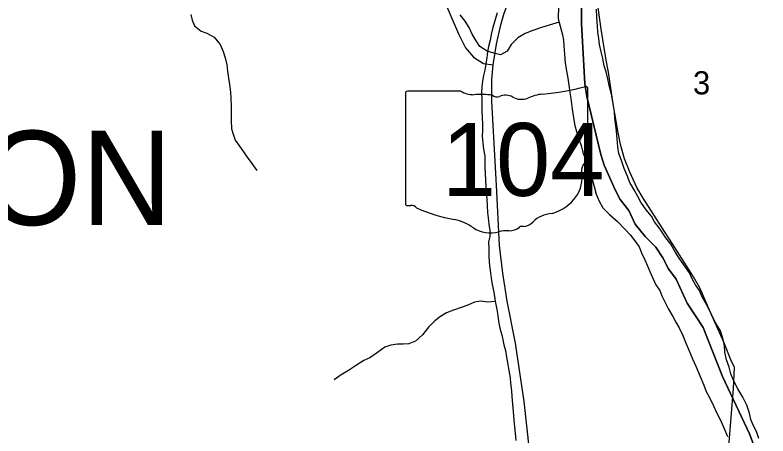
# Model space of a CAD drawing. Extents: x 1578669 to 1989827, y 208020 to 553079.
# Drawn here: x 1806856 to 1814043, y 376771 to 380791 of the extents above; entities that cross this region are included whole.
import ezdxf

# ---------------------------------------------------------------- set-up
doc = ezdxf.new("R2010")
doc.units = 0
for name, color, linetype in [('GM_X_County_Road', 7, 'Continuous'), ('GM_X_Major_River', 7, 'Continuous'), ('GM_X_Minor_River', 7, 'Continuous'), ('GM_X_Section', 7, 'Continuous'), ('GM_X_Section_Text', 7, 'Continuous'), ('GM_X_State_Location', 7, 'Continuous'), ('GM_X_State_Route', 7, 'Continuous'), ('GM_X_State_Shield', 7, 'Continuous'), ('GM_X_Township', 7, 'Continuous'), ('GM_X_Township_Text', 7, 'Continuous')]:
    doc.layers.add(name, color=color, linetype=linetype)

msp = doc.modelspace()

# ---------------------------------------------------------------- linework, layer by layer
at = {"layer": 'GM_X_County_Road'}
msp.add_lwpolyline([(1809752.7, 382375.4), (1809815.8, 382395.7), (1809944, 382416.6), (1810034.7, 382418.6), (1810106.6, 382406.1), (1810206.7, 382382.1), (1810278.4, 382339.1), (1810375.5, 382249.8), (1810445.4, 382165.3), (1810493.3, 382074.7), (1810647.6, 381684.4), (1810814.1, 381254.7), (1811000.8, 380817.4), (1811090.3, 380610.3), (1811154.7, 380478.7), (1811233.1, 380389.2), (1811328.2, 380327.6), (1811421.2, 380314.7)], dxfattribs=at)
at = {"layer": 'GM_X_Major_River'}
for points in [[(1812043.3, 380875.8), (1812041.3, 380753.5), (1812058.1, 380683.1), (1812080.8, 380602.5), (1812089.9, 380550.3), (1812095, 380492), (1812099.8, 380417.8), (1812108.3, 380331.5), (1812119.1, 380259.1), (1812132, 380188.8), (1812140.9, 380122.5), (1812151.7, 380050.1), (1812160.8, 379993.8), (1812173.1, 379893.4), (1812187.7, 379809), (1812200.6, 379736.6), (1812215.6, 379680.2), (1812236.5, 379609.8), (1812259.4, 379545.2), (1812276.4, 379478.8), (1812326.2, 379347.7), (1812364.2, 379222.8), (1812383.1, 379152.4), (1812403.9, 379079.9), (1812432.8, 379013.2), (1812467.8, 378948.5), (1812530.9, 378887.4), (1812607.8, 378818), (1812676.7, 378744.8), (1812729.8, 378687.8), (1812771, 378633), (1812814.1, 378578.2), (1812837.2, 378519.7), (1812866.1, 378453.1), (1812889.3, 378400.6), (1812914.3, 378342.1), (1812941.4, 378283.5), (1812972.3, 378212.8), (1813011.4, 378160.1), (1813030.6, 378109.7)], [(1813957.2, 376745.8), (1813932.3, 376812.4), (1813901.2, 376873), (1813880.1, 376927.5), (1813865.1, 376987.9), (1813842.3, 377064.4), (1813803.6, 377143.2), (1813754.8, 377220.2), (1813718, 377292.9), (1813689.1, 377365.5), (1813672.2, 377428), (1813647.3, 377498.5), (1813632.5, 377570.9), (1813627.5, 377633.1), (1813614.5, 377693.5), (1813589.8, 377774.1), (1813548.9, 377842.9), (1813508.2, 377925.7), (1813471.3, 377996.5), (1813444.2, 378049), (1813413.1, 378107.7), (1813390, 378160.2), (1813350.8, 378214.9), (1813319.7, 378271.5), (1813292.6, 378328.1), (1813255.5, 378382.8), (1813194.8, 378470), (1813157.8, 378530.7), (1813116.9, 378601.5), (1813067.9, 378664.4), (1813013.2, 378747.5), (1812958.3, 378816.5), (1812931.1, 378869.1), (1812880.1, 378930), (1812829.2, 379003), (1812802.1, 379057.5), (1812765.1, 379122.3), (1812724.2, 379193.1), (1812697.3, 379259.7), (1812670.3, 379324.2), (1812645.6, 379400.8), (1812620.7, 379469.4), (1812609.7, 379531.7), (1812603, 379608), (1812596.2, 379680.3), (1812591, 379732.5), (1812582.2, 379806.8), (1812577.2, 379867), (1812560.8, 379961.5), (1812548, 380033.9), (1812529.1, 380104.3), (1812514.4, 380180.7), (1812499.5, 380247.1), (1812478.4, 380305.6), (1812465.6, 380376), (1812450.6, 380440.3), (1812435.7, 380508.7), (1812428.7, 380567), (1812419.7, 380627.3), (1812414.6, 380683.5), (1812408.1, 380771.8), (1812405.3, 380846)], [(1813030.6, 378109.7), (1813057.7, 378053.1), (1813094.6, 377982.4), (1813135.5, 377911.6), (1813162.6, 377857), (1813195.8, 377804.4), (1813230.6, 377729.6), (1813263.3, 377650.9), (1813290.2, 377584.3), (1813323, 377507.6), (1813353.9, 377439), (1813394.3, 377338.1), (1813431, 377257.3), (1813452, 377196.9), (1813481.2, 377144.3), (1813523.8, 377059.4), (1813550.8, 376996.8), (1813591.5, 376916), (1813620.4, 376847.4), (1813657.1, 376766.6)]]:
    msp.add_lwpolyline(points, dxfattribs=at)
at = {"layer": 'GM_X_Minor_River'}
for points in [[(1808532.7, 380795.2), (1808547, 380741.1), (1808569.3, 380689.1), (1808633.6, 380635.4), (1808685.7, 380617.6), (1808756, 380577.9), (1808812.4, 380510), (1808840.8, 380442), (1808861.1, 380382), (1808877.4, 380316), (1808883.7, 380253.9), (1808892, 380187.8), (1808902.3, 380127.7), (1808912.6, 380053.6), (1808914.9, 379995.5), (1808917.2, 379919.3), (1808917.8, 379783.1), (1808922.2, 379702.9), (1808936.5, 379652.9), (1808956.7, 379596.9), (1808997.1, 379539), (1809037.4, 379485), (1809071.6, 379433.1), (1809116, 379373.2), (1809162.3, 379307.3)], [(1812048.6, 380722.7), (1811953.9, 380694.9), (1811879.9, 380672.5), (1811797.9, 380642), (1811725.9, 380615.5), (1811656, 380573.1), (1811592.2, 380508.6), (1811554.5, 380444.3), (1811490.5, 380411.9), (1811426.4, 380425.6), (1811362.2, 380445.3), (1811293.9, 380491), (1811257.6, 380542.9), (1811219.3, 380606.9), (1811190.9, 380670.8), (1811152.6, 380730.8), (1811104.3, 380792.7)], [(1811458.7, 380812.5), (1811442.9, 380758.4), (1811417.2, 380672), (1811401.5, 380605.8), (1811389.8, 380551.6), (1811374, 380489.4), (1811366.2, 380435.3), (1811360.5, 380385.1), (1811348.7, 380325), (1811339, 380264.8), (1811327.2, 380214.6), (1811317.4, 380160.5), (1811311.7, 380108.3), (1811309.9, 380048.2), (1811310.2, 379984), (1811312.5, 379925.9), (1811312.7, 379875.8), (1811315, 379809.7), (1811319.3, 379751.6), (1811317.6, 379683.5), (1811313.8, 379633.3), (1811322.1, 379569.2), (1811328.4, 379511.1), (1811338.7, 379443), (1811340.9, 379393), (1811341.2, 379338.8), (1811343.4, 379282.7), (1811345.8, 379210.6), (1811350, 379156.5), (1811354.3, 379104.4), (1811358.6, 379032.3), (1811360.9, 378970.2), (1811365.2, 378906), (1811371.4, 378854), (1811379.7, 378789.9), (1811388, 378735.8), (1811388.2, 378675.7), (1811376.5, 378625.5), (1811376.8, 378557.4), (1811379.1, 378481.2), (1811385.5, 378397.1), (1811393.8, 378329), (1811402.1, 378278.9), (1811410.4, 378216.8), (1811424.7, 378144.8), (1811439.1, 378058.6), (1811453.5, 377978.5), (1811463.8, 377920.5), (1811472, 377868.4)], [(1811439.9, 378054.2), (1811369.1, 378048.2), (1811302.9, 378059.9), (1811242.9, 378047.6), (1811176.9, 378019.2), (1811112.9, 377996.8), (1811041, 377972.4), (1810975, 377946), (1810917.1, 377911.6), (1810863.2, 377869.2), (1810803.4, 377810.8), (1810743.6, 377738.3), (1810677.8, 377677.8), (1810613.8, 377651.4), (1810559.8, 377649.1), (1810505.7, 377648.8), (1810441.6, 377638.5), (1810385.6, 377618.1), (1810315.8, 377567.7), (1810243.9, 377517.2), (1810183.9, 377490.8), (1810106.1, 377442.3), (1810038.2, 377395.8), (1809970.3, 377355.4), (1809902.4, 377306.9)], [(1811472, 377868.4), (1811484.3, 377800.3), (1811502.6, 377738.3), (1811521.1, 377642.2), (1811537.4, 377586.1), (1811547.7, 377524.1), (1811560, 377454), (1811568.3, 377397.9), (1811580.6, 377325.8), (1811584.9, 377275.7), (1811593.2, 377203.6), (1811597.4, 377149.5), (1811603.8, 377075.4), (1811610.1, 377005.3), (1811618.5, 376921.1), (1811624.8, 376857), (1811631.1, 376796.9), (1811635.4, 376728.8)]]:
    msp.add_lwpolyline(points, dxfattribs=at)
at = {"layer": 'GM_X_Section'}
msp.add_lwpolyline([(1813659.9, 376553.6), (1813714.1, 377225.3), (1813723.3, 377425.2), (1813689.8, 377499.4), (1813622.8, 377665.8), (1813508.4, 377922.5), (1813392.1, 378185.2), (1813332.7, 378291.6), (1813243.6, 378432.2), (1813130.7, 378606.9), (1813025.7, 378767.5), (1812851.4, 379040.6), (1812792, 379144.9), (1812726.9, 379283.4), (1812673.7, 379417.7), (1812634.5, 379555.9), (1812609.4, 379686.1), (1812565, 379944.3), (1812520.8, 380246.6), (1812499.5, 380360.8), (1812449.4, 380655), (1812420.6, 380861.2)], dxfattribs=at)
at = {"layer": 'GM_X_State_Route'}
msp.add_lwpolyline([(1811815.2, 376199.4), (1811717.2, 377100.6), (1811633.3, 377657.6), (1811554.9, 378057.8), (1811512.9, 378326.5), (1811479.3, 378589.6), (1811451.4, 379166.1), (1811406.6, 379966.6), (1811406.6, 380170.9), (1811421.2, 380314.7), (1811451.4, 380512.3), (1811491.4, 380698.8), (1811524.1, 380809), (1811612, 381033), (1811747.2, 381357.9), (1811777.5, 381458.3), (1811807.8, 381618.4), (1811841, 381829.6)], dxfattribs=at)
at = {"layer": 'GM_X_State_Shield'}
for p, q in [((1810583.4, 380045.7), (1810583.4, 378989.1)), ((1811110.2, 380063.9), (1810600.5, 380063.9)), ((1812323.6, 379537.3), (1812323.6, 380090.1)), ((1812323.4, 379537.5), (1812323.6, 379537.3))]:
    msp.add_line(p, q, dxfattribs=at)
for centre, major_axis, start_param, end_param in [((1810603.4, 380048), (20.2, 0), 1.712693, 3.28349), ((1811231.5, 380186.6), (195.5, 0), 4.042523, 4.731795), ((1811703.7, 381504.4), (1845.5, 0), 4.814394, 5.042369), ((1812304.3, 380092.4), (19.4, 0), 6.141152, 7.989035), ((1811296.4, 379470.7), (702, 0), 1.404758, 1.657858), ((1811455.7, 380053.4), (56.4, 0), 3.836095, 5.185415), ((1811538.6, 379931.3), (117.3, 0), 0.950623, 2.079405), ((1811689.9, 380098.8), (141.1, 0), 4.081561, 5.145723), ((1811939.1, 379741.2), (371.3, 0), 1.699011, 2.107814), ((1812319.1, 379496.8), (30, 0), 1.883978, 3.671073), ((1812128.4, 379426.9), (180, 0), 5.934695, 6.695948), ((1812302.9, 379535.2), (20.7, 0), 5.05454, 6.418171), ((1812393, 379306), (130.9, 0), 2.387724, 3.262537), ((1811807.1, 379235.7), (461.6, 0), 5.101752, 6.440018), ((1810603.5, 378986.8), (20.3, 0), 3.00124, 4.508301), ((1810606.6, 379094.9), (155.2, 0), 4.665946, 4.897461), ((1810638.4, 378928.1), (56, 0), 0.519207, 1.627899), ((1811345, 379877.5), (1332.7, 0), 4.195997, 4.488961), ((1810947.6, 378514.4), (417, 0), 0.823519, 1.323587), ((1812001.7, 378692.4), (252.8, 0), 1.647645, 2.488434), ((1811398.6, 378922.9), (264.6, 0), 4.026481, 4.996735), ((1811570.8, 378843.7), (141, 0), 4.691044, 5.507374), ((1811698.4, 378741.4), (39.7, 0), 1.147584, 2.315152), ((1811681.4, 378886.7), (149.1, 0), 4.937069, 5.64225), ((1811551.5, 378557.5), (217.4, 0), 1.495662, 1.94098)]:
    msp.add_ellipse(centre, major_axis=major_axis, ratio=0.8, start_param=start_param, end_param=end_param, dxfattribs=at)
at = {"layer": 'GM_X_Township'}
for points in [[(1812261, 381148.4), (1812262.1, 380705.4), (1812295.7, 380135.7), (1812312.4, 380011.3), (1812446.3, 379460.5), (1812479.2, 379355.9), (1812584.6, 379120.2), (1812631.6, 379029.4), (1812714.5, 378924.3), (1812775.1, 378795.3), (1812871.9, 378675.9), (1812972.8, 378574.6), (1813039.7, 378473.6), (1813094.6, 378366.7), (1813167.6, 378269.7), (1813271, 378038), (1813424.6, 377805.7), (1813607.5, 377340.6), (1813867.6, 376790.1), (1814042.7, 376329.2)], [(1814042.7, 376329.2), (1813867.6, 376790.1), (1813607.5, 377340.6), (1813424.6, 377805.7), (1813271, 378038), (1813167.6, 378269.7), (1813094.6, 378366.7), (1813039.7, 378473.6), (1812972.8, 378574.6), (1812871.9, 378675.9), (1812775.1, 378795.3), (1812714.5, 378924.3), (1812631.6, 379029.4), (1812584.6, 379120.2), (1812479.2, 379355.9), (1812446.3, 379460.5), (1812312.4, 380011.3), (1812295.7, 380135.7), (1812262.1, 380705.4), (1812261, 381148.4)]]:
    msp.add_lwpolyline(points, dxfattribs=at)

# ---------------------------------------------------------------- texts
at = {"layer": 'GM_X_Section_Text'}
msp.add_text('3', height=221, rotation=0.00001, dxfattribs=at).set_placement((1813327.1, 380033.2))
at = {"layer": 'GM_X_State_Location'}
for s in ['s', 'r']:
    msp.add_text(s, height=1, dxfattribs=at).set_placement((1811433.9, 379447.1))
msp.add_text('104', height=1, rotation=0.00001, dxfattribs=at).set_placement((1811080.9, 379374.4))
at = {"layer": 'GM_X_State_Shield'}
msp.add_text('104', height=696.1, dxfattribs=at).set_placement((1810929.2, 379063.6))
at = {"layer": 'GM_X_Township_Text'}
msp.add_text('NEWTON', height=900, rotation=0.00001, dxfattribs=at).set_placement((1803009.3, 378785.3))

doc.saveas('drawing.dxf')
